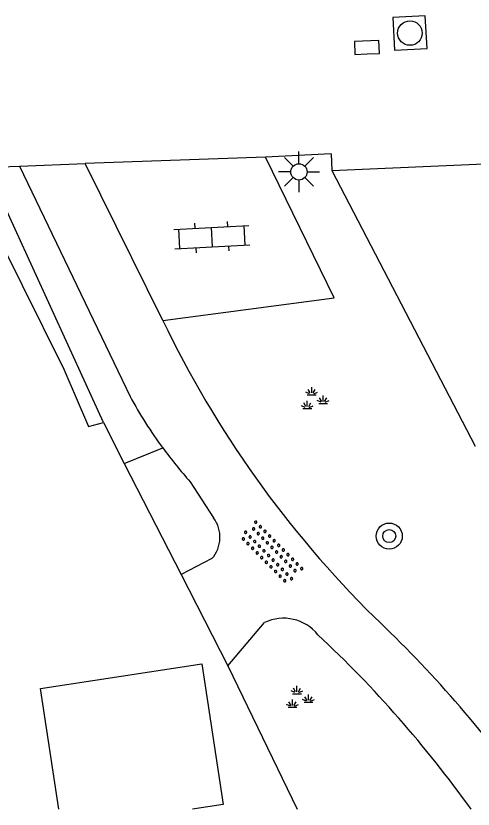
# Model space of a CAD drawing. Extents: x 128999 to 131010, y 395498 to 399007.
# Drawn here: x 130833.26 to 130847.25, y 395500 to 395524.29 of the extents above; entities that cross this region are included whole.
import ezdxf

# ---------------------------------------------------------------- set-up
doc = ezdxf.new("R2010")
doc.units = 0
for name, color, linetype in [('gg-afsc-erfafscheiding', 7, 'Continuous'), ('gg-bbg-gedigitaliseerde bijgebouw', 7, 'Continuous'), ('gg-knt-onverhard', 7, 'Continuous'), ('gg-knt-verharding', 7, 'Continuous'), ('gg-knt-verharding nz', 7, 'Continuous'), ('gt-grn-groengrens', 7, 'Continuous'), ('gt-symb-boom', 7, 'Continuous'), ('gt-symb-groenvak', 7, 'Continuous'), ('gt-symb-klinker verharding', 7, 'Continuous'), ('gt-symb-kolk', 7, 'Continuous'), ('gt-symb-lichtmast', 7, 'Continuous'), ('gt-symb-overige verharding', 7, 'Continuous'), ('gt-symb-rioolschacht', 7, 'Continuous')]:
    doc.layers.add(name, color=color, linetype=linetype)

# ---------------------------------------------------------------- blocks, each defined once
blk = doc.blocks.new('gt0-GRVAK')
at = {"layer": 'gt-symb-groenvak'}
for p, q in [((-0.091, 0.211), (-0.156, 0.322)), ((-0.047, 0.214), (-0.047, 0.393)), ((-0.004, 0.211), (0.061, 0.322)), ((-0.11, 0.189), (-0.228, 0.24)), ((-0.182, 0.153), (0.088, 0.153)), ((0.015, 0.189), (0.133, 0.24)), ((0.262, -0.052), (0.197, 0.059)), ((0.305, -0.049), (0.305, 0.13)), ((0.349, -0.052), (0.414, 0.059)), ((-0.245, -0.228), (-0.363, -0.177)), ((-0.226, -0.206), (-0.291, -0.095)), ((-0.183, -0.203), (-0.183, -0.024)), ((-0.139, -0.206), (-0.074, -0.095)), ((-0.12, -0.228), (-0.002, -0.177)), ((0.243, -0.074), (0.125, -0.023)), ((0.17, -0.11), (0.441, -0.11)), ((0.368, -0.074), (0.486, -0.023)), ((-0.318, -0.264), (-0.047, -0.264))]:
    blk.add_line(p, q, dxfattribs=at)
blk = doc.blocks.new('gt0-LMAST')
at = {"layer": 'gt-symb-lichtmast'}
for p, q in [((-0.005, 0.246), (-0.005, 0.621)), ((-0.182, 0.173), (-0.447, 0.438)), ((0.172, 0.173), (0.437, 0.438)), ((-0.255, -0.004), (-0.63, -0.004)), ((-0.182, -0.181), (-0.447, -0.446)), ((0.437, -0.446), (0.172, -0.181)), ((0.245, -0.004), (0.62, -0.004)), ((-0.005, -0.254), (-0.005, -0.629))]:
    blk.add_line(p, q, dxfattribs=at)
blk.add_circle((-0.005, -0.004), 0.25, dxfattribs=at)
blk = doc.blocks.new('gt0-KOLK')
at = {"layer": 'gt-symb-kolk'}
blk.add_lwpolyline([(0, 0), (0.375, 0), (0.375, 0.4), (-0.375, 0.4), (-0.375, 0), (0, 0)], dxfattribs=at)
blk = doc.blocks.new('gt0-RS')
at = {"layer": 'gt-symb-rioolschacht'}
blk.add_lwpolyline([(-0.5, -0.5), (0.5, -0.5), (0.5, 0.5), (-0.5, 0.5)], close=True, dxfattribs=at)
blk.add_circle((0, 0), 0.375, dxfattribs=at)
blk = doc.blocks.new('gt0-BOOM')
at = {"layer": 'gt-symb-boom'}
for radius in [0.4, 0.2]:
    blk.add_circle((0, 0), radius, dxfattribs=at)
blk = doc.blocks.new('gt0-KL1')
at = {"layer": 'gt-symb-klinker verharding'}
for p, q in [((-1.15, 0.3), (1.15, 0.3)), ((-1, -0.3), (-1, 0.3)), ((-0.5, 0.3), (-0.5, 0.45)), ((0, -0.3), (0, 0.3)), ((0.5, 0.3), (0.5, 0.45)), ((1, -0.3), (1, 0.3)), ((-1.15, -0.3), (1.15, -0.3)), ((-0.5, -0.45), (-0.5, -0.3)), ((0.5, -0.45), (0.5, -0.3))]:
    blk.add_line(p, q, dxfattribs=at)
blk = doc.blocks.new('gt0-OVH')
at = {"layer": 'gt-symb-overige verharding'}
for points in [[(-0.972, 0.298), (-0.967, 0.308), (-0.965, 0.319), (-0.966, 0.33), (-0.971, 0.34), (-0.978, 0.348), (-0.988, 0.353), (-0.999, 0.355), (-1.01, 0.354), (-1.02, 0.349), (-1.028, 0.342), (-1.033, 0.332), (-1.035, 0.321), (-1.034, 0.31), (-1.029, 0.3), (-1.022, 0.292), (-1.012, 0.287), (-1.001, 0.285), (-0.99, 0.286), (-0.98, 0.291)], [(-0.772, 0.298), (-0.767, 0.308), (-0.765, 0.319), (-0.766, 0.33), (-0.771, 0.34), (-0.778, 0.348), (-0.788, 0.353), (-0.799, 0.355), (-0.81, 0.354), (-0.82, 0.349), (-0.828, 0.342), (-0.833, 0.332), (-0.835, 0.321), (-0.834, 0.31), (-0.829, 0.3), (-0.822, 0.292), (-0.812, 0.287), (-0.801, 0.285), (-0.79, 0.286), (-0.78, 0.291)], [(-0.572, 0.298), (-0.567, 0.308), (-0.565, 0.319), (-0.566, 0.33), (-0.571, 0.34), (-0.578, 0.348), (-0.588, 0.353), (-0.599, 0.355), (-0.61, 0.354), (-0.62, 0.349), (-0.628, 0.342), (-0.633, 0.332), (-0.635, 0.321), (-0.634, 0.31), (-0.629, 0.3), (-0.622, 0.292), (-0.612, 0.287), (-0.601, 0.285), (-0.59, 0.286), (-0.58, 0.291)], [(-0.372, 0.298), (-0.367, 0.308), (-0.365, 0.319), (-0.366, 0.33), (-0.371, 0.34), (-0.378, 0.348), (-0.388, 0.353), (-0.399, 0.355), (-0.41, 0.354), (-0.42, 0.349), (-0.428, 0.342), (-0.433, 0.332), (-0.435, 0.321), (-0.434, 0.31), (-0.429, 0.3), (-0.422, 0.292), (-0.412, 0.287), (-0.401, 0.285), (-0.39, 0.286), (-0.38, 0.291)], [(-0.172, 0.298), (-0.167, 0.308), (-0.165, 0.319), (-0.166, 0.33), (-0.171, 0.34), (-0.178, 0.348), (-0.188, 0.353), (-0.199, 0.355), (-0.21, 0.354), (-0.22, 0.349), (-0.228, 0.342), (-0.233, 0.332), (-0.235, 0.321), (-0.234, 0.31), (-0.229, 0.3), (-0.222, 0.292), (-0.212, 0.287), (-0.201, 0.285), (-0.19, 0.286), (-0.18, 0.291)], [(0.028, 0.298), (0.033, 0.308), (0.035, 0.319), (0.034, 0.33), (0.029, 0.34), (0.022, 0.348), (0.012, 0.353), (0.001, 0.355), (-0.01, 0.354), (-0.02, 0.349), (-0.028, 0.342), (-0.033, 0.332), (-0.035, 0.321), (-0.034, 0.31), (-0.029, 0.3), (-0.022, 0.292), (-0.012, 0.287), (-0.001, 0.285), (0.01, 0.286), (0.02, 0.291)], [(0.228, 0.298), (0.233, 0.308), (0.235, 0.319), (0.234, 0.33), (0.229, 0.34), (0.222, 0.348), (0.212, 0.353), (0.201, 0.355), (0.19, 0.354), (0.18, 0.349), (0.172, 0.342), (0.167, 0.332), (0.165, 0.321), (0.166, 0.31), (0.171, 0.3), (0.178, 0.292), (0.188, 0.287), (0.199, 0.285), (0.21, 0.286), (0.22, 0.291)], [(0.428, 0.298), (0.433, 0.308), (0.435, 0.319), (0.434, 0.33), (0.429, 0.34), (0.422, 0.348), (0.412, 0.353), (0.401, 0.355), (0.39, 0.354), (0.38, 0.349), (0.372, 0.342), (0.367, 0.332), (0.365, 0.321), (0.366, 0.31), (0.371, 0.3), (0.378, 0.292), (0.388, 0.287), (0.399, 0.285), (0.41, 0.286), (0.42, 0.291)], [(0.628, 0.298), (0.633, 0.308), (0.635, 0.319), (0.634, 0.33), (0.629, 0.34), (0.622, 0.348), (0.612, 0.353), (0.601, 0.355), (0.59, 0.354), (0.58, 0.349), (0.572, 0.342), (0.567, 0.332), (0.565, 0.321), (0.566, 0.31), (0.571, 0.3), (0.578, 0.292), (0.588, 0.287), (0.599, 0.285), (0.61, 0.286), (0.62, 0.291)], [(0.828, 0.298), (0.833, 0.308), (0.835, 0.319), (0.834, 0.33), (0.829, 0.34), (0.822, 0.348), (0.812, 0.353), (0.801, 0.355), (0.79, 0.354), (0.78, 0.349), (0.772, 0.342), (0.767, 0.332), (0.765, 0.321), (0.766, 0.31), (0.771, 0.3), (0.778, 0.292), (0.788, 0.287), (0.799, 0.285), (0.81, 0.286), (0.82, 0.291)], [(1.028, 0.298), (1.033, 0.308), (1.035, 0.319), (1.034, 0.33), (1.029, 0.34), (1.022, 0.348), (1.012, 0.353), (1.001, 0.355), (0.99, 0.354), (0.98, 0.349), (0.972, 0.342), (0.967, 0.332), (0.965, 0.321), (0.966, 0.31), (0.971, 0.3), (0.978, 0.292), (0.988, 0.287), (0.999, 0.285), (1.01, 0.286), (1.02, 0.291)], [(-0.872, 0.106), (-0.867, 0.116), (-0.865, 0.126), (-0.866, 0.137), (-0.871, 0.147), (-0.878, 0.156), (-0.888, 0.161), (-0.899, 0.163), (-0.91, 0.162), (-0.92, 0.157), (-0.928, 0.15), (-0.933, 0.14), (-0.935, 0.129), (-0.934, 0.118), (-0.929, 0.108), (-0.922, 0.1), (-0.912, 0.095), (-0.901, 0.092), (-0.89, 0.094), (-0.88, 0.098)], [(-0.672, 0.106), (-0.667, 0.116), (-0.665, 0.126), (-0.666, 0.137), (-0.671, 0.147), (-0.678, 0.156), (-0.688, 0.161), (-0.699, 0.163), (-0.71, 0.162), (-0.72, 0.157), (-0.728, 0.15), (-0.733, 0.14), (-0.735, 0.129), (-0.734, 0.118), (-0.729, 0.108), (-0.722, 0.1), (-0.712, 0.095), (-0.701, 0.092), (-0.69, 0.094), (-0.68, 0.098)], [(-0.472, 0.106), (-0.467, 0.116), (-0.465, 0.126), (-0.466, 0.137), (-0.471, 0.147), (-0.478, 0.156), (-0.488, 0.161), (-0.499, 0.163), (-0.51, 0.162), (-0.52, 0.157), (-0.528, 0.15), (-0.533, 0.14), (-0.535, 0.129), (-0.534, 0.118), (-0.529, 0.108), (-0.522, 0.1), (-0.512, 0.095), (-0.501, 0.092), (-0.49, 0.094), (-0.48, 0.098)], [(-0.272, 0.106), (-0.267, 0.116), (-0.265, 0.126), (-0.266, 0.137), (-0.271, 0.147), (-0.278, 0.156), (-0.288, 0.161), (-0.299, 0.163), (-0.31, 0.162), (-0.32, 0.157), (-0.328, 0.15), (-0.333, 0.14), (-0.335, 0.129), (-0.334, 0.118), (-0.329, 0.108), (-0.322, 0.1), (-0.312, 0.095), (-0.301, 0.092), (-0.29, 0.094), (-0.28, 0.098)], [(-0.072, 0.106), (-0.067, 0.116), (-0.065, 0.126), (-0.066, 0.137), (-0.071, 0.147), (-0.078, 0.156), (-0.088, 0.161), (-0.099, 0.163), (-0.11, 0.162), (-0.12, 0.157), (-0.128, 0.15), (-0.133, 0.14), (-0.135, 0.129), (-0.134, 0.118), (-0.129, 0.108), (-0.122, 0.1), (-0.112, 0.095), (-0.101, 0.092), (-0.09, 0.094), (-0.08, 0.098)], [(0.128, 0.106), (0.133, 0.116), (0.135, 0.126), (0.134, 0.137), (0.129, 0.147), (0.122, 0.156), (0.112, 0.161), (0.101, 0.163), (0.09, 0.162), (0.08, 0.157), (0.072, 0.15), (0.067, 0.14), (0.065, 0.129), (0.066, 0.118), (0.071, 0.108), (0.078, 0.1), (0.088, 0.095), (0.099, 0.092), (0.11, 0.094), (0.12, 0.098)], [(0.328, 0.106), (0.333, 0.116), (0.335, 0.126), (0.334, 0.137), (0.329, 0.147), (0.322, 0.156), (0.312, 0.161), (0.301, 0.163), (0.29, 0.162), (0.28, 0.157), (0.272, 0.15), (0.267, 0.14), (0.265, 0.129), (0.266, 0.118), (0.271, 0.108), (0.278, 0.1), (0.288, 0.095), (0.299, 0.092), (0.31, 0.094), (0.32, 0.098)], [(0.528, 0.106), (0.533, 0.116), (0.535, 0.126), (0.534, 0.137), (0.529, 0.147), (0.522, 0.156), (0.512, 0.161), (0.501, 0.163), (0.49, 0.162), (0.48, 0.157), (0.472, 0.15), (0.467, 0.14), (0.465, 0.129), (0.466, 0.118), (0.471, 0.108), (0.478, 0.1), (0.488, 0.095), (0.499, 0.092), (0.51, 0.094), (0.52, 0.098)], [(0.728, 0.106), (0.733, 0.116), (0.735, 0.126), (0.734, 0.137), (0.729, 0.147), (0.722, 0.156), (0.712, 0.161), (0.701, 0.163), (0.69, 0.162), (0.68, 0.157), (0.672, 0.15), (0.667, 0.14), (0.665, 0.129), (0.666, 0.118), (0.671, 0.108), (0.678, 0.1), (0.688, 0.095), (0.699, 0.092), (0.71, 0.094), (0.72, 0.098)], [(0.928, 0.106), (0.933, 0.116), (0.935, 0.126), (0.934, 0.137), (0.929, 0.147), (0.922, 0.156), (0.912, 0.161), (0.901, 0.163), (0.89, 0.162), (0.88, 0.157), (0.872, 0.15), (0.867, 0.14), (0.865, 0.129), (0.866, 0.118), (0.871, 0.108), (0.878, 0.1), (0.888, 0.095), (0.899, 0.092), (0.91, 0.094), (0.92, 0.098)], [(-0.972, -0.142), (-0.967, -0.132), (-0.965, -0.121), (-0.966, -0.11), (-0.971, -0.1), (-0.978, -0.092), (-0.988, -0.087), (-0.999, -0.085), (-1.01, -0.086), (-1.02, -0.091), (-1.028, -0.098), (-1.033, -0.108), (-1.035, -0.119), (-1.034, -0.13), (-1.029, -0.14), (-1.022, -0.148), (-1.012, -0.153), (-1.001, -0.155), (-0.99, -0.154), (-0.98, -0.149)], [(-0.772, -0.142), (-0.767, -0.132), (-0.765, -0.121), (-0.766, -0.11), (-0.771, -0.1), (-0.778, -0.092), (-0.788, -0.087), (-0.799, -0.085), (-0.81, -0.086), (-0.82, -0.091), (-0.828, -0.098), (-0.833, -0.108), (-0.835, -0.119), (-0.834, -0.13), (-0.829, -0.14), (-0.822, -0.148), (-0.812, -0.153), (-0.801, -0.155), (-0.79, -0.154), (-0.78, -0.149)], [(-0.572, -0.142), (-0.567, -0.132), (-0.565, -0.121), (-0.566, -0.11), (-0.571, -0.1), (-0.578, -0.092), (-0.588, -0.087), (-0.599, -0.085), (-0.61, -0.086), (-0.62, -0.091), (-0.628, -0.098), (-0.633, -0.108), (-0.635, -0.119), (-0.634, -0.13), (-0.629, -0.14), (-0.622, -0.148), (-0.612, -0.153), (-0.601, -0.155), (-0.59, -0.154), (-0.58, -0.149)], [(-0.372, -0.142), (-0.367, -0.132), (-0.365, -0.121), (-0.366, -0.11), (-0.371, -0.1), (-0.378, -0.092), (-0.388, -0.087), (-0.399, -0.085), (-0.41, -0.086), (-0.42, -0.091), (-0.428, -0.098), (-0.433, -0.108), (-0.435, -0.119), (-0.434, -0.13), (-0.429, -0.14), (-0.422, -0.148), (-0.412, -0.153), (-0.401, -0.155), (-0.39, -0.154), (-0.38, -0.149)], [(-0.172, -0.142), (-0.167, -0.132), (-0.165, -0.121), (-0.166, -0.11), (-0.171, -0.1), (-0.178, -0.092), (-0.188, -0.087), (-0.199, -0.085), (-0.21, -0.086), (-0.22, -0.091), (-0.228, -0.098), (-0.233, -0.108), (-0.235, -0.119), (-0.234, -0.13), (-0.229, -0.14), (-0.222, -0.148), (-0.212, -0.153), (-0.201, -0.155), (-0.19, -0.154), (-0.18, -0.149)], [(0.028, -0.142), (0.033, -0.132), (0.035, -0.121), (0.034, -0.11), (0.029, -0.1), (0.022, -0.092), (0.012, -0.087), (0.001, -0.085), (-0.01, -0.086), (-0.02, -0.091), (-0.028, -0.098), (-0.033, -0.108), (-0.035, -0.119), (-0.034, -0.13), (-0.029, -0.14), (-0.022, -0.148), (-0.012, -0.153), (-0.001, -0.155), (0.01, -0.154), (0.02, -0.149)], [(0.228, -0.142), (0.233, -0.132), (0.235, -0.121), (0.234, -0.11), (0.229, -0.1), (0.222, -0.092), (0.212, -0.087), (0.201, -0.085), (0.19, -0.086), (0.18, -0.091), (0.172, -0.098), (0.167, -0.108), (0.165, -0.119), (0.166, -0.13), (0.171, -0.14), (0.178, -0.148), (0.188, -0.153), (0.199, -0.155), (0.21, -0.154), (0.22, -0.149)], [(0.428, -0.142), (0.433, -0.132), (0.435, -0.121), (0.434, -0.11), (0.429, -0.1), (0.422, -0.092), (0.412, -0.087), (0.401, -0.085), (0.39, -0.086), (0.38, -0.091), (0.372, -0.098), (0.367, -0.108), (0.365, -0.119), (0.366, -0.13), (0.371, -0.14), (0.378, -0.148), (0.388, -0.153), (0.399, -0.155), (0.41, -0.154), (0.42, -0.149)], [(0.628, -0.142), (0.633, -0.132), (0.635, -0.121), (0.634, -0.11), (0.629, -0.1), (0.622, -0.092), (0.612, -0.087), (0.601, -0.085), (0.59, -0.086), (0.58, -0.091), (0.572, -0.098), (0.567, -0.108), (0.565, -0.119), (0.566, -0.13), (0.571, -0.14), (0.578, -0.148), (0.588, -0.153), (0.599, -0.155), (0.61, -0.154), (0.62, -0.149)], [(0.828, -0.142), (0.833, -0.132), (0.835, -0.121), (0.834, -0.11), (0.829, -0.1), (0.822, -0.092), (0.812, -0.087), (0.801, -0.085), (0.79, -0.086), (0.78, -0.091), (0.772, -0.098), (0.767, -0.108), (0.765, -0.119), (0.766, -0.13), (0.771, -0.14), (0.778, -0.148), (0.788, -0.153), (0.799, -0.155), (0.81, -0.154), (0.82, -0.149)], [(1.028, -0.142), (1.033, -0.132), (1.035, -0.121), (1.034, -0.11), (1.029, -0.1), (1.022, -0.092), (1.012, -0.087), (1.001, -0.085), (0.99, -0.086), (0.98, -0.091), (0.972, -0.098), (0.967, -0.108), (0.965, -0.119), (0.966, -0.13), (0.971, -0.14), (0.978, -0.148), (0.988, -0.153), (0.999, -0.155), (1.01, -0.154), (1.02, -0.149)], [(-0.872, -0.334), (-0.867, -0.324), (-0.865, -0.314), (-0.866, -0.303), (-0.871, -0.293), (-0.878, -0.284), (-0.888, -0.279), (-0.899, -0.277), (-0.91, -0.278), (-0.92, -0.283), (-0.928, -0.29), (-0.933, -0.3), (-0.935, -0.311), (-0.934, -0.322), (-0.929, -0.332), (-0.922, -0.34), (-0.912, -0.345), (-0.901, -0.348), (-0.89, -0.346), (-0.88, -0.342)], [(-0.672, -0.334), (-0.667, -0.324), (-0.665, -0.314), (-0.666, -0.303), (-0.671, -0.293), (-0.678, -0.284), (-0.688, -0.279), (-0.699, -0.277), (-0.71, -0.278), (-0.72, -0.283), (-0.728, -0.29), (-0.733, -0.3), (-0.735, -0.311), (-0.734, -0.322), (-0.729, -0.332), (-0.722, -0.34), (-0.712, -0.345), (-0.701, -0.348), (-0.69, -0.346), (-0.68, -0.342)], [(-0.472, -0.334), (-0.467, -0.324), (-0.465, -0.314), (-0.466, -0.303), (-0.471, -0.293), (-0.478, -0.284), (-0.488, -0.279), (-0.499, -0.277), (-0.51, -0.278), (-0.52, -0.283), (-0.528, -0.29), (-0.533, -0.3), (-0.535, -0.311), (-0.534, -0.322), (-0.529, -0.332), (-0.522, -0.34), (-0.512, -0.345), (-0.501, -0.348), (-0.49, -0.346), (-0.48, -0.342)], [(-0.272, -0.334), (-0.267, -0.324), (-0.265, -0.314), (-0.266, -0.303), (-0.271, -0.293), (-0.278, -0.284), (-0.288, -0.279), (-0.299, -0.277), (-0.31, -0.278), (-0.32, -0.283), (-0.328, -0.29), (-0.333, -0.3), (-0.335, -0.311), (-0.334, -0.322), (-0.329, -0.332), (-0.322, -0.34), (-0.312, -0.345), (-0.301, -0.348), (-0.29, -0.346), (-0.28, -0.342)], [(-0.072, -0.334), (-0.067, -0.324), (-0.065, -0.314), (-0.066, -0.303), (-0.071, -0.293), (-0.078, -0.284), (-0.088, -0.279), (-0.099, -0.277), (-0.11, -0.278), (-0.12, -0.283), (-0.128, -0.29), (-0.133, -0.3), (-0.135, -0.311), (-0.134, -0.322), (-0.129, -0.332), (-0.122, -0.34), (-0.112, -0.345), (-0.101, -0.348), (-0.09, -0.346), (-0.08, -0.342)], [(0.128, -0.334), (0.133, -0.324), (0.135, -0.314), (0.134, -0.303), (0.129, -0.293), (0.122, -0.284), (0.112, -0.279), (0.101, -0.277), (0.09, -0.278), (0.08, -0.283), (0.072, -0.29), (0.067, -0.3), (0.065, -0.311), (0.066, -0.322), (0.071, -0.332), (0.078, -0.34), (0.088, -0.345), (0.099, -0.348), (0.11, -0.346), (0.12, -0.342)], [(0.328, -0.334), (0.333, -0.324), (0.335, -0.314), (0.334, -0.303), (0.329, -0.293), (0.322, -0.284), (0.312, -0.279), (0.301, -0.277), (0.29, -0.278), (0.28, -0.283), (0.272, -0.29), (0.267, -0.3), (0.265, -0.311), (0.266, -0.322), (0.271, -0.332), (0.278, -0.34), (0.288, -0.345), (0.299, -0.348), (0.31, -0.346), (0.32, -0.342)], [(0.528, -0.334), (0.533, -0.324), (0.535, -0.314), (0.534, -0.303), (0.529, -0.293), (0.522, -0.284), (0.512, -0.279), (0.501, -0.277), (0.49, -0.278), (0.48, -0.283), (0.472, -0.29), (0.467, -0.3), (0.465, -0.311), (0.466, -0.322), (0.471, -0.332), (0.478, -0.34), (0.488, -0.345), (0.499, -0.348), (0.51, -0.346), (0.52, -0.342)], [(0.728, -0.334), (0.733, -0.324), (0.735, -0.314), (0.734, -0.303), (0.729, -0.293), (0.722, -0.284), (0.712, -0.279), (0.701, -0.277), (0.69, -0.278), (0.68, -0.283), (0.672, -0.29), (0.667, -0.3), (0.665, -0.311), (0.666, -0.322), (0.671, -0.332), (0.678, -0.34), (0.688, -0.345), (0.699, -0.348), (0.71, -0.346), (0.72, -0.342)], [(0.928, -0.334), (0.933, -0.324), (0.935, -0.314), (0.934, -0.303), (0.929, -0.293), (0.922, -0.284), (0.912, -0.279), (0.901, -0.277), (0.89, -0.278), (0.88, -0.283), (0.872, -0.29), (0.867, -0.3), (0.865, -0.311), (0.866, -0.322), (0.871, -0.332), (0.878, -0.34), (0.888, -0.345), (0.899, -0.348), (0.91, -0.346), (0.92, -0.342)]]:
    blk.add_lwpolyline(points, close=True, dxfattribs=at)

msp = doc.modelspace()

# ---------------------------------------------------------------- linework, layer by layer
at = {"layer": 'gg-afsc-erfafscheiding'}
for p, q in [((130835.932, 395511.835), (130836.573, 395510.586)), ((130836.573, 395510.586), (130838.316, 395507.187)), ((130838.316, 395507.187), (130839.737, 395504.388)), ((130839.737, 395504.388), (130841.859, 395500))]:
    msp.add_line(p, q, dxfattribs=at)
msp.add_lwpolyline([(130819.915, 395518.56), (130831.342, 395519.293), (130832.158, 395518.612), (130834.718, 395513.469), (130835.475, 395511.715), (130835.932, 395511.835)], dxfattribs=at)
at = {"layer": 'gg-bbg-gedigitaliseerde bijgebouw'}
msp.add_lwpolyline([(130834.565, 395500), (130834.004, 395503.694), (130838.947, 395504.444), (130839.6, 395500.142), (130838.664, 395500)], dxfattribs=at)
at = {"layer": 'gg-knt-onverhard'}
for p, q in [((130833.367, 395519.684), (130836.751, 395512.632)), ((130838.59, 395510.023), (130839.304, 395508.915)), ((130839.255, 395507.669), (130838.316, 395507.187)), ((130839.737, 395504.388), (130840.865, 395505.71))]:
    msp.add_line(p, q, dxfattribs=at)
for centre, radius, start, end in [((130867.251, 395529.141), 32.733, 205.6623, 225.2949), ((130848.802, 395519.171), 13.711, 208.4863, 216.2865), ((130848.856, 395519.221), 13.783, 216.3197, 221.8596), ((130838.51, 395508.322), 0.991, 318.7648, 36.7311), ((130841.449, 395504.506), 1.338, 38.6081, 115.8655), ((130818.697, 395478.873), 37.159, 35.593, 46.608), ((130818.015, 395479.132), 35.863, 35.5829, 46.9543)]:
    msp.add_arc(centre, radius, start, end, dxfattribs=at)
at = {"layer": 'gg-knt-verharding'}
for p, q in [((130842.922, 395519.552), (130879.44, 395521.143)), ((130842.902, 395520.068), (130840.897, 395519.964)), ((130842.902, 395520.068), (130842.922, 395519.552)), ((130832.789, 395519.661), (130833.367, 395519.684)), ((130833.367, 395519.684), (130835.375, 395519.765)), ((130837.747, 395514.965), (130835.375, 395519.765))]:
    msp.add_line(p, q, dxfattribs=at)
msp.add_lwpolyline([(130837.747, 395514.965), (130842.996, 395515.651), (130840.897, 395519.964)], dxfattribs=at)
at = {"layer": 'gg-knt-verharding nz'}
msp.add_line((130840.897, 395519.964), (130835.375, 395519.765), dxfattribs=at)
at = {"layer": 'gt-grn-groengrens'}
for p, q in [((130835.932, 395511.835), (130832.366, 395519.644)), ((130842.922, 395519.552), (130847.31, 395511.112)), ((130836.573, 395510.586), (130837.75, 395511.057))]:
    msp.add_line(p, q, dxfattribs=at)

# ---------------------------------------------------------------- block references
at = {"layer": 'gt-symb-boom'}
msp.add_blockref('gt0-BOOM', (130844.678, 395508.36), dxfattribs=at)
at = {"layer": 'gt-symb-groenvak'}
for p in [(130842.353, 395512.53), (130841.902, 395503.381)]:
    msp.add_blockref('gt0-GRVAK', p, dxfattribs=at)
at = {"layer": 'gt-symb-klinker verharding', "rotation": 3.036868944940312}
msp.add_blockref('gt0-KL1', (130839.253, 395517.513), dxfattribs=at)
at = {"layer": 'gt-symb-kolk', "rotation": 2.407413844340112}
msp.add_blockref('gt0-KOLK', (130844.004, 395523.121), dxfattribs=at)
at = {"layer": 'gt-symb-lichtmast'}
msp.add_blockref('gt0-LMAST', (130841.922, 395519.515), dxfattribs=at)
at = {"layer": 'gt-symb-overige verharding', "rotation": -45.324159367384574}
msp.add_blockref('gt0-OVH', (130841.071, 395507.851), dxfattribs=at)
at = {"layer": 'gt-symb-rioolschacht', "rotation": 3.1543921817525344}
msp.add_blockref('gt0-RS', (130845.311, 395523.761), dxfattribs=at)

doc.saveas('drawing.dxf')
